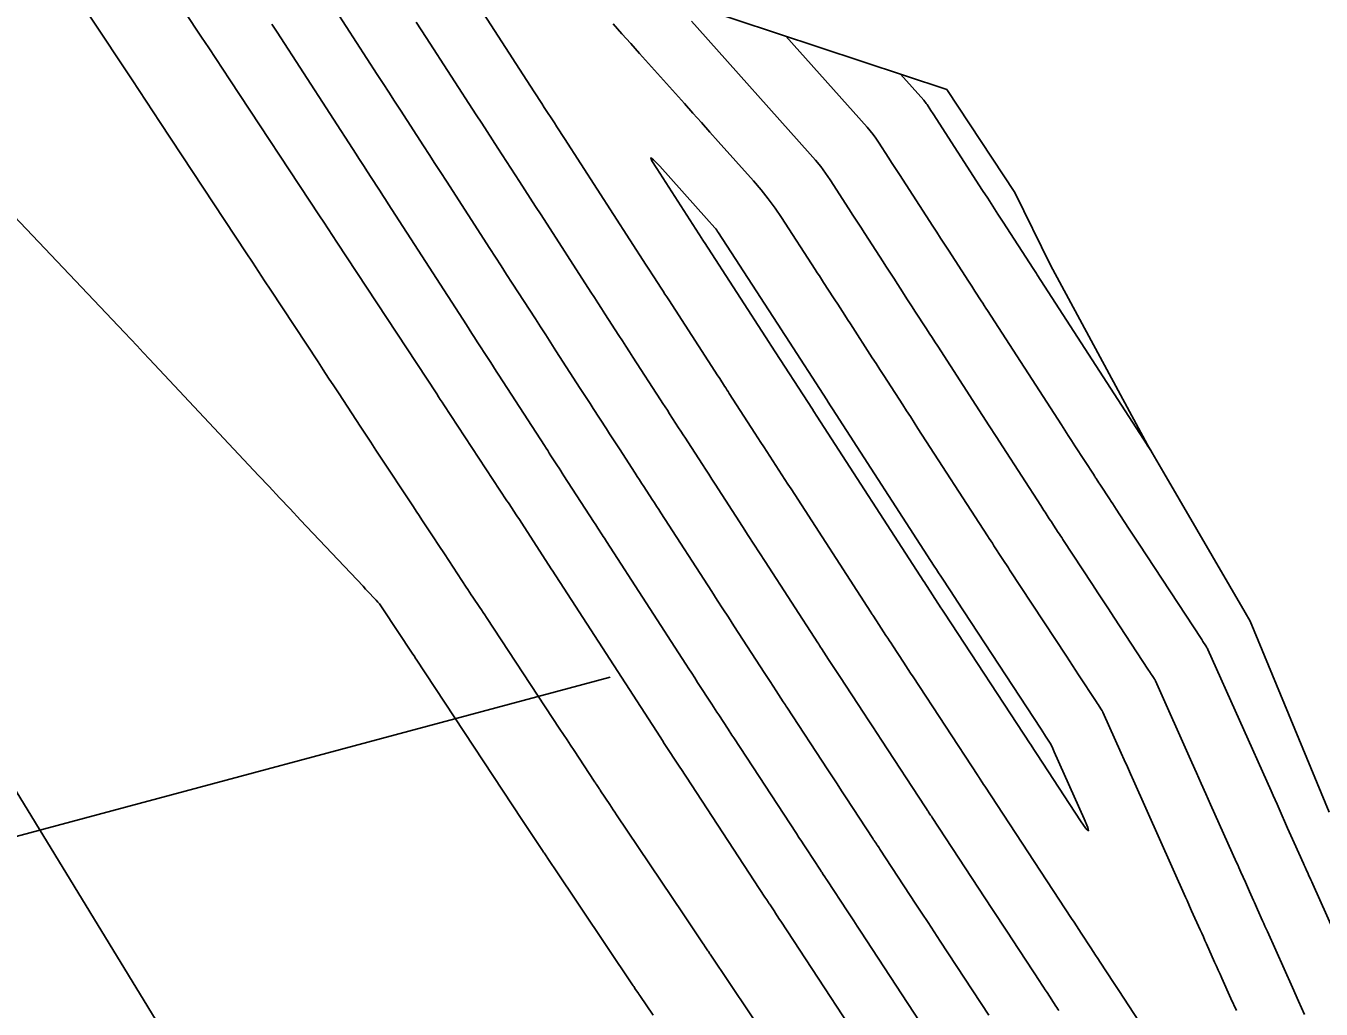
# Model space of a CAD drawing. Extents: x 954385 to 988206, y 1868364 to 1924553.
# Drawn here: x 956928.5 to 956992, y 1921252.7 to 1921300.9 of the extents above; entities that cross this region are included whole.
import ezdxf

# ---------------------------------------------------------------- set-up
doc = ezdxf.new("R2010")
doc.units = 0
for name, color, linetype in [('24', 7, 'Continuous'), ('26', 7, 'Continuous'), ('6', 7, 'Continuous'), ('7', 7, 'Continuous'), ('Default', 7, 'Continuous')]:
    doc.layers.add(name, color=color, linetype=linetype)

msp = doc.modelspace()

# ---------------------------------------------------------------- linework, layer by layer
at = {"layer": '24'}
msp.add_lwpolyline([(956961.179, 1921301.849), (956973.625, 1921297.742), (956976.973, 1921292.682), (956978.719, 1921289.135), (956983.478, 1921280.323), (956984.272, 1921278.957), (956988.254, 1921272.108), (956988.513, 1921271.681), (956992.386, 1921262.327)], dxfattribs=at)
at = {"layer": '26'}
msp.add_lwpolyline([(956957.131, 1921268.928), (956893.004, 1921251.745), (956897.246, 1921255.988), (956893.004, 1921251.745), (956898.799, 1921250.192)], dxfattribs=at)
at = {"layer": '6'}
for points in [[(956966.852, 1921248.179), (956962.031, 1921255.356), (956962.002, 1921255.399), (956961.974, 1921255.442), (956961.945, 1921255.485), (956961.916, 1921255.528), (956961.754, 1921255.77), (956961.736, 1921255.796), (956961.701, 1921255.848), (956961.683, 1921255.875), (956961.099, 1921256.745), (956961, 1921256.893), (956960.9, 1921257.041), (956960.801, 1921257.189), (956960.701, 1921257.338), (956957.443, 1921262.188), (956957.359, 1921262.314), (956957.275, 1921262.439), (956957.191, 1921262.565), (956957.107, 1921262.691), (956956.656, 1921263.368), (956956.63, 1921263.407), (956956.605, 1921263.446), (956956.579, 1921263.484), (956956.553, 1921263.523), (956956.45, 1921263.677), (956956.424, 1921263.716), (956956.398, 1921263.754), (956956.373, 1921263.793), (956956.347, 1921263.832), (956955.357, 1921265.335), (956955.183, 1921265.598), (956955.01, 1921265.861), (956954.836, 1921266.125), (956954.662, 1921266.388), (956951.054, 1921271.858), (956950.972, 1921271.983), (956950.89, 1921272.107), (956950.808, 1921272.232), (956950.726, 1921272.356), (956950.397, 1921272.854), (956950.315, 1921272.979), (956950.233, 1921273.103), (956950.15, 1921273.228), (956950.068, 1921273.352), (956948.997, 1921274.978), (956948.721, 1921275.396), (956948.446, 1921275.814), (956947.895, 1921276.651), (956947.757, 1921276.86), (956947.619, 1921277.069), (956947.481, 1921277.278), (956947.343, 1921277.487), (956945.899, 1921279.676), (956945.64, 1921280.068), (956945.381, 1921280.46), (956945.123, 1921280.852), (956944.865, 1921281.245), (956943.831, 1921282.814), (956943.573, 1921283.206), (956943.315, 1921283.598), (956943.056, 1921283.991), (956942.798, 1921284.383), (956940.479, 1921287.905), (956940.179, 1921288.361), (956939.879, 1921288.817), (956939.578, 1921289.273), (956939.277, 1921289.728), (956935.058, 1921296.125), (956934.714, 1921296.647), (956934.369, 1921297.169), (956934.025, 1921297.691), (956933.679, 1921298.212), (956929.538, 1921304.471)], [(956949.142, 1921304.202), (956953.402, 1921297.624), (956953.526, 1921297.433), (956953.649, 1921297.242), (956953.773, 1921297.051), (956953.896, 1921296.861), (956954.39, 1921296.097), (956954.513, 1921295.906), (956954.637, 1921295.715), (956954.76, 1921295.524), (956954.884, 1921295.333), (956958.896, 1921289.124), (956958.988, 1921288.983), (956959.079, 1921288.841), (956959.171, 1921288.7), (956959.262, 1921288.559), (956959.628, 1921287.993), (956959.72, 1921287.852), (956959.811, 1921287.71), (956959.903, 1921287.569), (956959.994, 1921287.428), (956962.258, 1921283.933), (956962.376, 1921283.751), (956962.494, 1921283.569), (956962.73, 1921283.204), (956962.789, 1921283.113), (956962.848, 1921283.022), (956962.907, 1921282.93), (956962.966, 1921282.839), (956964.222, 1921280.901), (956964.369, 1921280.673), (956964.517, 1921280.445), (956964.664, 1921280.217), (956964.812, 1921279.989), (956965.402, 1921279.077), (956965.549, 1921278.849), (956965.697, 1921278.622), (956965.844, 1921278.394), (956965.992, 1921278.166), (956969.905, 1921272.119), (956969.928, 1921272.083), (956969.952, 1921272.047), (956969.975, 1921272.011), (956969.998, 1921271.975), (956970.186, 1921271.689), (956970.647, 1921270.983), (956970.732, 1921270.854), (956970.817, 1921270.724), (956970.902, 1921270.595), (956970.986, 1921270.465), (956971.511, 1921269.665), (956971.627, 1921269.488), (956971.743, 1921269.312), (956971.859, 1921269.135), (956971.975, 1921268.959), (956975.149, 1921264.121), (956975.171, 1921264.088), (956975.215, 1921264.021), (956975.237, 1921263.988), (956975.385, 1921263.763), (956975.439, 1921263.681), (956975.493, 1921263.599), (956979.752, 1921257.108), (956979.869, 1921256.929), (956979.987, 1921256.75), (956980.104, 1921256.57), (956980.222, 1921256.391), (956980.697, 1921255.667), (956980.812, 1921255.491), (956980.927, 1921255.316), (956981.042, 1921255.14), (956981.157, 1921254.965), (956981.803, 1921253.978), (956981.869, 1921253.879), (956981.999, 1921253.679), (956982.065, 1921253.579), (956983.056, 1921252.069)], [(956987.829, 1921252.594), (956987.563, 1921253.189), (956987.119, 1921254.181), (956987.03, 1921254.379), (956986.942, 1921254.577), (956986.853, 1921254.776), (956986.764, 1921254.974), (956986.368, 1921255.862), (956986.29, 1921256.036), (956986.212, 1921256.21), (956986.134, 1921256.384), (956986.056, 1921256.558), (956985.638, 1921257.492), (956985.588, 1921257.603), (956985.539, 1921257.714), (956985.415, 1921257.991), (956985.341, 1921258.157), (956982.787, 1921263.865), (956982.636, 1921264.204), (956982.485, 1921264.542), (956982.333, 1921264.881), (956982.182, 1921265.219), (956981.288, 1921267.218), (956981.28, 1921267.235), (956981.272, 1921267.25), (956981.263, 1921267.266), (956981.254, 1921267.281), (956981.185, 1921267.386), (956981.048, 1921267.594), (956980.999, 1921267.669), (956980.95, 1921267.744), (956980.096, 1921269.045), (956979.945, 1921269.274), (956979.795, 1921269.503), (956979.644, 1921269.732), (956979.494, 1921269.962), (956976.711, 1921274.203), (956976.651, 1921274.294), (956976.592, 1921274.385), (956976.443, 1921274.612), (956976.384, 1921274.703), (956976.354, 1921274.748), (956975.943, 1921275.377), (956975.865, 1921275.497), (956975.786, 1921275.617), (956975.708, 1921275.737), (956975.63, 1921275.857), (956972.219, 1921281.128), (956972.032, 1921281.417), (956971.846, 1921281.706), (956971.659, 1921281.994), (956971.472, 1921282.283), (956970.725, 1921283.438), (956970.538, 1921283.726), (956970.351, 1921284.015), (956970.164, 1921284.304), (956969.977, 1921284.592), (956968.902, 1921286.253), (956968.764, 1921286.466), (956968.625, 1921286.68), (956968.28, 1921287.214), (956968.141, 1921287.428), (956968.072, 1921287.535), (956967.59, 1921288.279), (956967.487, 1921288.439), (956967.383, 1921288.598), (956967.28, 1921288.758), (956967.177, 1921288.918), (956965.531, 1921291.458), (956965.213, 1921291.928), (956964.878, 1921292.385), (956964.526, 1921292.828), (956964.156, 1921293.258), (956962.426, 1921295.191), (956962.011, 1921295.654), (956961.596, 1921296.117), (956961.182, 1921296.58), (956960.767, 1921297.044), (956958.999, 1921299.019), (956958.566, 1921299.502), (956958.133, 1921299.985), (956957.7, 1921300.469), (956957.266, 1921300.952)]]:
    msp.add_lwpolyline(points, dxfattribs=at)
at = {"layer": '7'}
for points in [[(956932.949, 1921306.558), (956937.092, 1921300.301), (956937.437, 1921299.779), (956937.782, 1921299.257), (956938.126, 1921298.735), (956938.471, 1921298.213), (956942.864, 1921291.553), (956943.078, 1921291.229), (956943.291, 1921290.905), (956943.504, 1921290.581), (956943.718, 1921290.257), (956948.617, 1921282.817), (956948.705, 1921282.683), (956948.794, 1921282.549), (956948.882, 1921282.415), (956948.97, 1921282.281), (956952.065, 1921277.586), (956952.14, 1921277.472), (956952.17, 1921277.426), (956952.523, 1921276.892), (956952.583, 1921276.801), (956952.643, 1921276.71), (956952.703, 1921276.618), (956952.762, 1921276.527), (956954.271, 1921274.199), (956954.284, 1921274.179), (956959.573, 1921266.004), (956959.687, 1921265.828), (956959.716, 1921265.784), (956959.744, 1921265.74), (956960.575, 1921264.469), (956960.586, 1921264.453), (956964.715, 1921258.159), (956964.799, 1921258.029), (956964.884, 1921257.9), (956964.906, 1921257.868), (956964.927, 1921257.835), (956964.948, 1921257.803), (956964.97, 1921257.771), (956965.191, 1921257.437), (956965.206, 1921257.414), (956965.435, 1921257.065), (956965.493, 1921256.977), (956970.674, 1921249.079)], [(956975.686, 1921252.373), (956973.308, 1921255.997), (956973.01, 1921256.452), (956972.711, 1921256.907), (956972.412, 1921257.363), (956972.113, 1921257.818), (956970.349, 1921260.507), (956970.307, 1921260.572), (956970.236, 1921260.68), (956970.207, 1921260.723), (956970.179, 1921260.766), (956970.086, 1921260.906), (956970.065, 1921260.937), (956970.045, 1921260.967), (956970.025, 1921260.998), (956970.005, 1921261.028), (956968.699, 1921263.019), (956968.474, 1921263.361), (956968.25, 1921263.703), (956968.026, 1921264.045), (956967.801, 1921264.387), (956965.786, 1921267.459), (956965.742, 1921267.526), (956965.699, 1921267.593), (956965.655, 1921267.659), (956965.611, 1921267.726), (956965.262, 1921268.26), (956964.963, 1921268.718), (956964.898, 1921268.817), (956964.834, 1921268.916), (956964.77, 1921269.015), (956964.706, 1921269.113), (956963.195, 1921271.447), (956962.922, 1921271.869), (956962.649, 1921272.291), (956962.376, 1921272.713), (956962.103, 1921273.135), (956959.609, 1921276.99), (956959.504, 1921277.152), (956959.399, 1921277.314), (956959.294, 1921277.476), (956959.189, 1921277.638), (956958.769, 1921278.286), (956958.665, 1921278.448), (956958.56, 1921278.61), (956958.455, 1921278.773), (956958.35, 1921278.935), (956957.578, 1921280.125), (956957.418, 1921280.372), (956957.258, 1921280.619), (956957.098, 1921280.866), (956956.938, 1921281.113), (956956.298, 1921282.101), (956956.138, 1921282.348), (956955.978, 1921282.595), (956955.818, 1921282.842), (956955.658, 1921283.089), (956954.466, 1921284.932), (956954.214, 1921285.321), (956953.962, 1921285.711), (956953.71, 1921286.1), (956953.458, 1921286.49), (956952.321, 1921288.249), (956952.047, 1921288.673), (956951.774, 1921289.096), (956951.5, 1921289.519), (956951.227, 1921289.942), (956949.095, 1921293.238), (956948.813, 1921293.675), (956948.531, 1921294.111), (956948.248, 1921294.547), (956947.966, 1921294.984), (956946.836, 1921296.729), (956946.553, 1921297.165), (956946.271, 1921297.601), (956945.988, 1921298.037), (956945.706, 1921298.474), (956943.679, 1921301.605)], [(956973.18, 1921250.726), (956969.401, 1921256.487), (956969.237, 1921256.736), (956969.073, 1921256.986), (956968.909, 1921257.236), (956968.745, 1921257.486), (956967.778, 1921258.961), (956967.746, 1921259.008), (956967.707, 1921259.067), (956967.684, 1921259.103), (956967.539, 1921259.321), (956967.513, 1921259.361), (956967.486, 1921259.401), (956967.46, 1921259.442), (956967.433, 1921259.482), (956966.749, 1921260.524), (956966.626, 1921260.711), (956966.504, 1921260.899), (956966.381, 1921261.086), (956966.258, 1921261.273), (956963.186, 1921265.956), (956963.14, 1921266.027), (956963.093, 1921266.098), (956962.908, 1921266.381), (956962.445, 1921267.09), (956962.36, 1921267.22), (956962.275, 1921267.35), (956962.19, 1921267.48), (956962.106, 1921267.611), (956961.413, 1921268.682), (956961.269, 1921268.904), (956961.125, 1921269.126), (956960.982, 1921269.347), (956960.838, 1921269.569), (956956.947, 1921275.584), (956956.893, 1921275.666), (956956.84, 1921275.748), (956956.787, 1921275.83), (956956.734, 1921275.912), (956956.521, 1921276.241), (956956.415, 1921276.405), (956956.309, 1921276.569), (956954.858, 1921278.807), (956954.778, 1921278.93), (956954.699, 1921279.053), (956954.619, 1921279.176), (956954.539, 1921279.299), (956954.221, 1921279.791), (956954.141, 1921279.914), (956954.061, 1921280.037), (956953.982, 1921280.16), (956953.902, 1921280.283), (956951.668, 1921283.735), (956951.536, 1921283.94), (956951.403, 1921284.145), (956951.27, 1921284.35), (956951.138, 1921284.555), (956950.607, 1921285.376), (956950.475, 1921285.581), (956950.342, 1921285.786), (956950.209, 1921285.991), (956950.077, 1921286.197), (956946.232, 1921292.142), (956946.102, 1921292.344), (956945.972, 1921292.545), (956945.841, 1921292.747), (956945.711, 1921292.948), (956945.189, 1921293.754), (956945.059, 1921293.956), (956944.928, 1921294.157), (956944.798, 1921294.358), (956944.667, 1921294.56), (956940.79, 1921300.548), (956940.663, 1921300.745), (956940.535, 1921300.942)], [(956947.614, 1921301.045), (956947.859, 1921300.667), (956948.104, 1921300.288), (956950.561, 1921296.494), (956950.825, 1921296.085), (956951.09, 1921295.677), (956951.354, 1921295.268), (956951.619, 1921294.859), (956952.677, 1921293.223), (956952.941, 1921292.814), (956953.205, 1921292.405), (956953.47, 1921291.996), (956953.734, 1921291.587), (956956.177, 1921287.807), (956956.349, 1921287.542), (956956.52, 1921287.276), (956956.692, 1921287.011), (956956.864, 1921286.745), (956957.551, 1921285.683), (956957.723, 1921285.418), (956957.895, 1921285.153), (956958.066, 1921284.887), (956958.238, 1921284.622), (956959.595, 1921282.527), (956959.706, 1921282.356), (956959.817, 1921282.185), (956959.928, 1921282.014), (956960.038, 1921281.843), (956960.482, 1921281.158), (956960.593, 1921280.987), (956960.704, 1921280.816), (956960.815, 1921280.645), (956960.926, 1921280.474), (956961.645, 1921279.364), (956961.801, 1921279.122), (956961.958, 1921278.88), (956962.115, 1921278.637), (956962.271, 1921278.395), (956963.619, 1921276.312), (956963.896, 1921275.884), (956964.173, 1921275.456), (956964.45, 1921275.028), (956964.727, 1921274.6), (956967.305, 1921270.616), (956967.349, 1921270.549), (956967.393, 1921270.481), (956967.437, 1921270.414), (956967.481, 1921270.347), (956967.832, 1921269.809), (956968.129, 1921269.355), (956968.193, 1921269.257), (956968.258, 1921269.158), (956968.322, 1921269.06), (956968.386, 1921268.962), (956969.562, 1921267.17), (956969.779, 1921266.839), (956969.997, 1921266.507), (956970.214, 1921266.176), (956970.431, 1921265.845), (956972.577, 1921262.575), (956972.604, 1921262.533), (956972.632, 1921262.491), (956972.687, 1921262.408), (956972.715, 1921262.366), (956972.742, 1921262.325), (956972.839, 1921262.178), (956972.88, 1921262.116), (956972.921, 1921262.053), (956975.844, 1921257.598), (956976.096, 1921257.213), (956976.349, 1921256.829), (956976.601, 1921256.444), (956976.854, 1921256.059), (956978.191, 1921254.02), (956978.28, 1921253.885), (956978.368, 1921253.75), (956978.457, 1921253.615), (956978.545, 1921253.48), (956978.978, 1921252.819), (956979.026, 1921252.745), (956979.075, 1921252.671), (956979.123, 1921252.597)], [(956991.177, 1921252.396), (956990.881, 1921253.059), (956990.584, 1921253.721), (956989.35, 1921256.479), (956989.292, 1921256.609), (956989.234, 1921256.738), (956989.176, 1921256.868), (956989.118, 1921256.998), (956988.87, 1921257.554), (956988.82, 1921257.665), (956988.771, 1921257.776), (956988.721, 1921257.886), (956988.672, 1921257.997), (956988.474, 1921258.439), (956988.424, 1921258.55), (956988.375, 1921258.66), (956988.325, 1921258.771), (956988.276, 1921258.882), (956988.055, 1921259.374), (956988.002, 1921259.493), (956987.949, 1921259.612), (956987.896, 1921259.731), (956987.843, 1921259.85), (956986.567, 1921262.702), (956986.337, 1921263.217), (956986.106, 1921263.732), (956985.876, 1921264.247), (956985.646, 1921264.762), (956983.86, 1921268.756), (956983.846, 1921268.786), (956983.83, 1921268.816), (956983.813, 1921268.845), (956983.796, 1921268.873), (956983.701, 1921269.018), (956983.653, 1921269.09), (956983.574, 1921269.211), (956983.526, 1921269.283), (956981.82, 1921271.882), (956981.559, 1921272.28), (956981.298, 1921272.678), (956981.037, 1921273.075), (956980.776, 1921273.473), (956979.322, 1921275.689), (956979.266, 1921275.775), (956979.21, 1921275.86), (956979.154, 1921275.945), (956979.099, 1921276.03), (956978.868, 1921276.382), (956978.816, 1921276.462), (956978.763, 1921276.542), (956978.711, 1921276.622), (956978.659, 1921276.702), (956978.45, 1921277.022), (956978.397, 1921277.102), (956978.345, 1921277.183), (956978.293, 1921277.263), (956978.241, 1921277.343), (956976.373, 1921280.23), (956976.044, 1921280.738), (956975.715, 1921281.246), (956975.387, 1921281.754), (956975.058, 1921282.262), (956973.186, 1921285.155), (956973.048, 1921285.368), (956972.91, 1921285.581), (956972.772, 1921285.793), (956972.635, 1921286.006), (956972.068, 1921286.881), (956971.938, 1921287.082), (956971.808, 1921287.282), (956971.678, 1921287.483), (956971.548, 1921287.684), (956971.029, 1921288.486), (956970.899, 1921288.686), (956970.77, 1921288.887), (956970.64, 1921289.087), (956970.51, 1921289.288), (956969.605, 1921290.685), (956969.411, 1921290.985), (956969.217, 1921291.284), (956969.023, 1921291.584), (956968.829, 1921291.884), (956967.909, 1921293.304), (956967.685, 1921293.636), (956967.448, 1921293.958), (956967.199, 1921294.271), (956966.938, 1921294.575), (956961.384, 1921300.779), (956961.107, 1921301.088)], [(956965.732, 1921300.346), (956969.719, 1921295.892), (956969.872, 1921295.715), (956970.017, 1921295.532), (956970.156, 1921295.344), (956970.287, 1921295.15), (956970.796, 1921294.364), (956970.923, 1921294.167), (956971.051, 1921293.971), (956971.178, 1921293.774), (956971.305, 1921293.577), (956972.948, 1921291.041), (956973.138, 1921290.747), (956973.329, 1921290.452), (956973.519, 1921290.158), (956973.71, 1921289.864), (956974.698, 1921288.337), (956974.853, 1921288.099), (956975.007, 1921287.861), (956975.315, 1921287.385), (956975.392, 1921287.265), (956975.469, 1921287.146), (956975.546, 1921287.027), (956975.623, 1921286.908), (956979.255, 1921281.295), (956979.42, 1921281.04), (956979.585, 1921280.786), (956979.75, 1921280.531), (956979.915, 1921280.276), (956980.852, 1921278.828), (956980.878, 1921278.788), (956980.904, 1921278.748), (956980.93, 1921278.708), (956980.956, 1921278.668), (956981.087, 1921278.467), (956981.14, 1921278.387), (956981.166, 1921278.347), (956981.605, 1921277.676), (956981.687, 1921277.551), (956981.769, 1921277.426), (956981.851, 1921277.301), (956981.933, 1921277.175), (956982.544, 1921276.246), (956982.673, 1921276.049), (956982.802, 1921275.852), (956982.931, 1921275.656), (956983.06, 1921275.459), (956986.103, 1921270.823), (956986.131, 1921270.779), (956986.189, 1921270.691), (956986.337, 1921270.465), (956986.364, 1921270.424), (956986.388, 1921270.381), (956986.411, 1921270.337), (956986.432, 1921270.293), (956989.533, 1921263.358), (956989.63, 1921263.14), (956989.728, 1921262.922), (956989.825, 1921262.704), (956989.923, 1921262.486), (956990.345, 1921261.543), (956990.426, 1921261.36), (956990.508, 1921261.178), (956990.589, 1921260.995), (956990.671, 1921260.813), (956991.118, 1921259.812), (956991.161, 1921259.718), (956991.203, 1921259.623), (956991.287, 1921259.435), (956991.329, 1921259.341), (956991.371, 1921259.247), (956991.477, 1921259.01), (956991.526, 1921258.9), (956991.576, 1921258.789), (956993.981, 1921253.415)], [(956971.354, 1921298.491), (956972.501, 1921297.21), (956972.545, 1921297.159), (956972.587, 1921297.106), (956972.627, 1921297.052), (956972.664, 1921296.996), (956972.848, 1921296.713), (956972.957, 1921296.544), (956975.386, 1921292.794), (956975.637, 1921292.406), (956975.888, 1921292.018), (956976.139, 1921291.63), (956976.39, 1921291.242), (956977.864, 1921288.965), (956977.93, 1921288.864), (956978.028, 1921288.712), (956978.061, 1921288.662), (956983.456, 1921280.324), (956983.464, 1921280.311), (956983.648, 1921280.03)], [(956927.293, 1921292.172), (956933.305, 1921285.826), (956933.614, 1921285.5), (956933.923, 1921285.173), (956934.232, 1921284.845), (956934.54, 1921284.517), (956939.885, 1921278.822), (956940.4, 1921278.274), (956940.915, 1921277.727), (956941.43, 1921277.18), (956941.945, 1921276.633), (956945.007, 1921273.388), (956945.134, 1921273.254), (956945.165, 1921273.221), (956945.197, 1921273.187), (956945.656, 1921272.706), (956945.736, 1921272.619), (956945.811, 1921272.528), (956945.883, 1921272.434), (956945.95, 1921272.337), (956947.454, 1921270.06), (956947.506, 1921269.981), (956947.597, 1921269.842), (956947.61, 1921269.822), (956952.787, 1921261.967), (956952.886, 1921261.817), (956952.986, 1921261.666), (956953.086, 1921261.516), (956953.186, 1921261.365), (956953.77, 1921260.493), (956953.808, 1921260.436), (956953.854, 1921260.366), (956953.883, 1921260.324), (956954.168, 1921259.899), (956954.269, 1921259.748), (956954.371, 1921259.597), (956958.222, 1921253.857), (956958.252, 1921253.813), (956958.282, 1921253.769), (956958.311, 1921253.724), (956958.341, 1921253.68), (956958.511, 1921253.431), (956958.527, 1921253.408), (956958.573, 1921253.339), (956959.228, 1921252.363)]]:
    msp.add_lwpolyline(points, dxfattribs=at)
msp.add_lwpolyline([(956961.615, 1921290.442), (956961.638, 1921290.407), (956961.739, 1921290.251), (956961.75, 1921290.233), (956964.92, 1921285.339), (956965.007, 1921285.205), (956967.04, 1921282.067), (956967.112, 1921281.955), (956967.257, 1921281.731), (956972.505, 1921273.622), (956972.516, 1921273.604), (956973.347, 1921272.333), (956973.39, 1921272.268), (956973.518, 1921272.073), (956977.721, 1921265.668), (956977.732, 1921265.651), (956977.931, 1921265.349), (956977.964, 1921265.298), (956977.998, 1921265.247), (956978.031, 1921265.196), (956978.065, 1921265.145), (956980.193, 1921261.902), (956980.456, 1921261.523), (956980.572, 1921261.413), (956980.541, 1921261.57), (956980.365, 1921261.996), (956978.9, 1921265.269), (956978.826, 1921265.436), (956978.716, 1921265.681), (956978.713, 1921265.687), (956978.702, 1921265.704), (956978.476, 1921266.047), (956978.421, 1921266.131), (956978.255, 1921266.385), (956974.1, 1921272.717), (956974.056, 1921272.784), (956973.436, 1921273.732), (956973.332, 1921273.891), (956973.228, 1921274.051), (956973.124, 1921274.212), (956973.02, 1921274.372), (956968.022, 1921282.095), (956967.93, 1921282.237), (956967.815, 1921282.414), (956967.746, 1921282.52), (956965.736, 1921285.624), (956965.634, 1921285.781), (956965.524, 1921285.951), (956962.437, 1921290.717), (956962.395, 1921290.78), (956962.35, 1921290.842), (956962.302, 1921290.901), (956962.252, 1921290.959), (956961.845, 1921291.414), (956959.556, 1921293.972), (956959.247, 1921294.298), (956959.12, 1921294.389), (956959.173, 1921294.242), (956959.407, 1921293.858)], close=True, dxfattribs=at)
at = {"layer": 'Default'}
msp.add_line((957221.14, 1920784.239), (956045.796, 1922705.182), dxfattribs=at)

doc.saveas('drawing.dxf')
